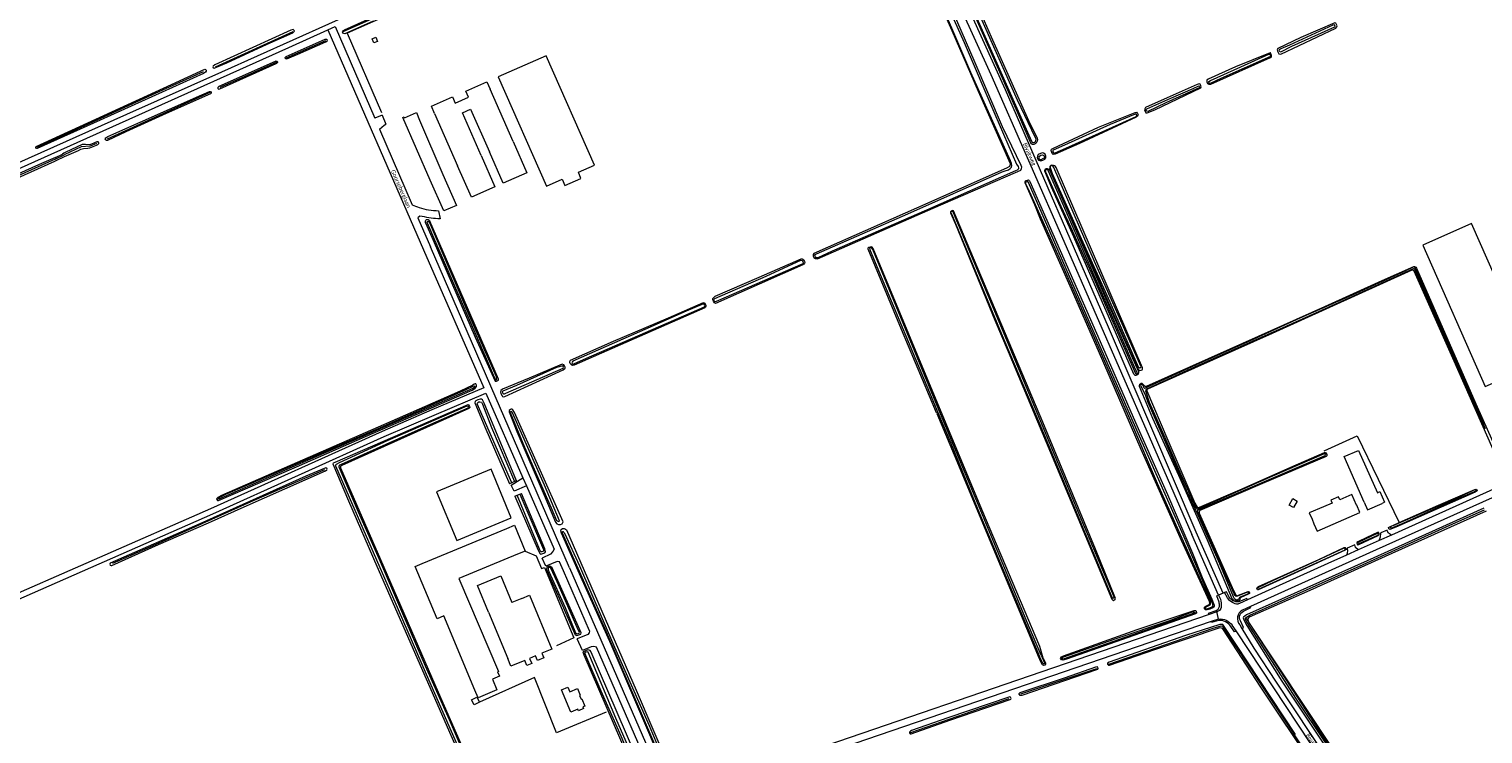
# Model space of a CAD drawing. Extents: x 177628 to 188968, y 384226 to 390673.
# Tile 317 of 393: x 184380 to 185276, y 388769 to 389203. Entities that reach past the tile are written whole.
import ezdxf

# ---------------------------------------------------------------- set-up
doc = ezdxf.new("R2010")
doc.units = 0
for name, color, linetype, lineweight in [('B01_F', 14, 'Continuous', 9), ('B01_T', 14, 'Continuous', 9), ('B02_T', 14, 'Continuous', 9), ('B04_F', 14, 'Continuous', 9), ('B11_F', 14, 'Continuous', 9), ('B11_S', 14, 'Continuous', 9), ('B14_F', 14, 'Continuous', 9), ('T02_F', 253, 'RASTER', 9), ('T03_F', 253, 'Continuous', 9), ('T03_T', 253, 'Continuous', 9), ('T07_F', 253, 'Continuous', 9), ('T09_F', 253, 'Continuous', 9), ('T22_F', 253, 'Continuous', 9), ('V00_F', 8, 'Continuous', 9), ('V00_T', 8, 'Continuous', 9), ('V06_F', 8, 'Continuous', 9), ('V06_T', 8, 'Continuous', 9), ('W01_F', 253, 'Continuous', 9), ('Z06', 7, 'Continuous', 9)]:
    doc.layers.add(name, color=color, linetype=linetype, lineweight=lineweight)
doc.styles.add('Legend', font='calibri.ttf')
doc.linetypes.add('RASTER', pattern='A,4,-1,[4,TOPOCAD.SHX,S=0.5,R=0,X=-0.5,Y=0],-1', length=6)

msp = doc.modelspace()

# ---------------------------------------------------------------- linework, layer by layer
at = {"layer": 'B01_F', "linetype": 'Continuous'}
msp.add_lwpolyline([(185212.135, 388918.6), (185214.961, 388912.07), (185213.433, 388911.409)], dxfattribs=at)
at = {"layer": 'B01_T', "linetype": 'Continuous'}
for points in [[(185202.422, 388912.091), (185190.096, 388940.209), (185198.827, 388944.004), (185210.522, 388917.902)], [(185171.443, 388898.877), (185173.438, 388894.275), (185199.775, 388905.691), (185197.8, 388910.252)], [(185182.597, 388911.548), (185177.313, 388909.266)], [(185197.8, 388910.252), (185197.736, 388910.224), (185194.769, 388916.805), (185187.335, 388913.594)], [(185202.422, 388912.091), (185204.409, 388907.502), (185213.433, 388911.409)], [(185170.289, 388901.575), (185171.443, 388898.877)], [(184683.84, 388852.881), (184677.704, 388850.339)], [(184683.84, 388852.881), (184688.447, 388854.805), (184702.297, 388821.622), (184696.194, 388819.095)], [(184663.265, 388844.358), (184675.156, 388815.785)], [(184692.312, 388817.488), (184688.617, 388815.958), (184689.949, 388812.812), (184686.939, 388811.593), (184685.614, 388814.715), (184677.074, 388811.168), (184675.156, 388815.785)], [(184708.166, 388796.594), (184712.119, 388798.239), (184713.315, 388795.415), (184718.067, 388797.394), (184719.819, 388793.239), (184719.298, 388793.019), (184720.239, 388790.788), (184720.759, 388791.007), (184722.644, 388786.536), (184721.381, 388786.004), (184721.809, 388784.99), (184718.659, 388783.663), (184718.236, 388784.678), (184713.887, 388782.845), (184708.166, 388796.594)]]:
    msp.add_lwpolyline(points, dxfattribs=at)
at = {"layer": 'B02_T', "linetype": 'Continuous'}
for points in [[(184650.932, 389161.532), (184649.276, 389165.305), (184662.229, 389170.988), (184664.238, 389166.41)], [(184630.121, 389151.417), (184628.106, 389155.993), (184641.029, 389161.683), (184642.689, 389157.912)], [(184642.689, 389157.912), (184650.932, 389161.532)], [(184678.383, 389134.177), (184664.238, 389166.41)], [(184627.344, 389110.505), (184610.496, 389148.919), (184611.392, 389149.312), (184611.571, 389148.886), (184618.923, 389152.039), (184620.894, 389147.443)], [(184630.121, 389151.417), (184644.297, 389119.222)], [(184658.767, 389125.576), (184647.213, 389151.892), (184652.276, 389154.115), (184663.832, 389127.79)], [(184620.894, 389147.443), (184635.249, 389113.969)], [(185238.477, 389070.471), (185276.882, 388983.325), (185306.972, 388996.586), (185268.567, 389083.731), (185238.477, 389070.471)], [(184631.273, 388918.48), (184643.718, 388888.511), (184677.335, 388902.471), (184664.89, 388932.44), (184631.273, 388918.48)], [(184622.442, 388874.272), (184674.605, 388895.953)], [(184674.605, 388895.953), (184679.222, 388897.872), (184685.814, 388882.013)], [(184681.196, 388880.094), (184644.944, 388865.03), (184669.387, 388807.922), (184668.825, 388807.705)], [(184685.814, 388882.013), (184681.196, 388880.094)], [(184654.95, 388796.333), (184635.855, 388842.114)], [(184668.825, 388807.705), (184669.967, 388804.967), (184665.681, 388803.236), (184668.463, 388796.509), (184656.86, 388791.712), (184654.95, 388796.333)]]:
    msp.add_lwpolyline(points, dxfattribs=at)
at = {"layer": 'B04_F', "linetype": 'Continuous'}
for points in [[(184677.567, 388924.078), (184676.137, 388923.491)], [(184679.257, 388924.771), (184677.567, 388924.078)], [(184680.481, 388925.273), (184679.257, 388924.771)], [(184679.484, 388915.747), (184680.879, 388916.343)], [(184680.879, 388916.343), (184682.54, 388917.052)], [(184682.54, 388917.052), (184683.691, 388917.543)]]:
    msp.add_lwpolyline(points, dxfattribs=at)
at = {"layer": 'B11_F', "linetype": 'Continuous'}
msp.add_lwpolyline([(184696.194, 388819.095), (184697.283, 388816.265), (184693.515, 388814.663), (184692.312, 388817.488)], dxfattribs=at)
at = {"layer": 'B11_S', "linetype": 'Continuous'}
for points in [[(185210.522, 388917.902), (185212.135, 388918.6)], [(185177.313, 388909.266), (185168.608, 388905.507), (185170.289, 388901.575)], [(185187.335, 388913.594), (185186.526, 388915.467), (185181.788, 388913.421), (185182.597, 388911.548)], [(184663.265, 388844.358), (184656.472, 388860.757), (184670.91, 388866.738), (184677.704, 388850.339)]]:
    msp.add_lwpolyline(points, dxfattribs=at)
at = {"layer": 'B14_F', "linetype": 'Continuous'}
for points in [[(184592.771, 389194.899), (184591.723, 389197.489), (184593.895, 389198.368), (184594.943, 389195.778), (184592.771, 389194.899)], [(184718.704, 389115.392), (184728.472, 389119.71), (184698.731, 389187.004), (184669.315, 389174.002), (184699.056, 389106.708), (184708.692, 389110.967), (184710.359, 389107.194), (184720.176, 389111.411), (184718.704, 389115.392)], [(184678.383, 389134.177), (184686.831, 389114.926), (184672.282, 389108.542), (184663.832, 389127.79)], [(184658.767, 389125.576), (184667.238, 389106.398), (184652.797, 389099.918), (184644.297, 389119.222)], [(184635.249, 389113.969), (184643.483, 389094.769), (184635.709, 389091.435), (184627.344, 389110.505)], [(185158.447, 388914.348), (185161.106, 388912.804), (185158.788, 388908.811), (185156.129, 388910.355), (185158.447, 388914.348)], [(184635.855, 388842.114), (184631.629, 388840.351), (184618.216, 388872.509), (184622.442, 388874.272)], [(184657.7, 388788.898), (184654.363, 388787.236), (184652.744, 388790.487), (184656.081, 388792.149)], [(184656.081, 388792.149), (184657.7, 388788.898)]]:
    msp.add_lwpolyline(points, dxfattribs=at)
at = {"layer": 'T02_F', "linetype": 'RASTER'}
for points in [[(185177.785, 388943.73), (185198.153, 388952.961), (185223.937, 388899.557)], [(184735.776, 388782.893), (184705.207, 388770.147), (184691.524, 388804.243), (184657.7, 388788.898)]]:
    msp.add_lwpolyline(points, dxfattribs=at)
at = {"layer": 'T03_F', "linetype": 'Continuous'}
msp.add_lwpolyline([(184685.814, 388882.013), (184692.573, 388879.156), (184695.904, 388871.214), (184697.676, 388871.899), (184715.919, 388828.663), (184705.119, 388823.737)], dxfattribs=at)
at = {"layer": 'T03_T', "linetype": 'Continuous'}
msp.add_lwpolyline([(184628.868, 389224.352), (184576.287, 389200.865), (184597.453, 389152.04)], dxfattribs=at)
at = {"layer": 'T07_F', "linetype": 'Continuous'}
for points in [[(184573.813, 389201.891), (184591.517, 389209.671)], [(184495.127, 389180.261), (184542.973, 389202.032)], [(184562.834, 389196.112), (184538.627, 389185.478)], [(184532.997, 389183.004), (184512.772, 389174.119), (184497.884, 389167.421)], [(184385.638, 389130.665), (184456.389, 389163.13), (184487.802, 389177.36)], [(184491.759, 389164.299), (184467.288, 389153.293), (184428.531, 389135.731)], [(184422.022, 389133.056), (184417.986, 389131.292), (184412.529, 389130.878), (184402.133, 389126.018)], [(184396.508, 389123.259), (184402.133, 389126.018)], [(184396.508, 389123.259), (184373.71, 389113.065), (184361.854, 389107.643)], [(184939.906, 388967.297), (184939.121, 388966.953)], [(184562.225, 388932.116), (184518.735, 388913.162), (184456.635, 388885.228), (184431.832, 388874.363)], [(185129.61, 388840.749), (185129.861, 388841.294), (185132.087, 388842.528), (185201.764, 388873.811), (185255.127, 388897.905), (185276.495, 388907.338)], [(185045.201, 388812.462), (185109.483, 388834.57), (185114.355, 388835.963), (185115.094, 388835.724), (185115.871, 388834.716), (185178.138, 388740.398), (185178.75, 388738.947), (185178.156, 388738.413), (185177.265, 388737.952), (185154.172, 388727.423)], [(184991.015, 388794.088), (185037.786, 388809.747)], [(184923.219, 388770.37), (184965.733, 388785.128), (184983.743, 388791.176)]]:
    msp.add_lwpolyline(points, dxfattribs=at)
at = {"layer": 'T09_F', "linetype": 'Continuous'}
for points in [[(184925.107, 389255.462), (184948.477, 389202.588), (184964.72, 389165.296), (184984.456, 389120.69), (184984.529, 389120.004), (184984.081, 389118.85), (184982.552, 389117.964), (184935.668, 389097.117), (184863.571, 389065.239), (184863.166, 389064.692), (184863.244, 389063.587), (184863.653, 389062.703), (184864.585, 389062.078), (184865.821, 389062.043), (184937.009, 389093.165), (184987.695, 389115.208), (184990.952, 389116.598), (184991.505, 389117.501), (184991.624, 389118.435), (184991.177, 389119.514), (184979.781, 389143.269), (184962.345, 389184.153), (184942.147, 389230.589)], [(184996.631, 389145.282), (185000.891, 389136.915), (185001.201, 389135.399), (185000.976, 389134.404), (185000.435, 389133.278), (184999.778, 389132.688), (184999.117, 389132.361), (184998.262, 389132.378), (184997.41, 389132.768), (184990.351, 389149.046), (184956.662, 389225.533), (184955.927, 389227.563), (184956.4, 389228.342), (184957.201, 389229.098), (184958.152, 389229.492), (184959.293, 389229.169), (184959.793, 389228.474), (184972.659, 389198.688), (184996.631, 389145.282)], [(184592.234, 389208.291), (184574.875, 389200.443), (184573.934, 389200.723), (184573.475, 389201.833), (184573.722, 389202.404), (184573.935, 389202.603), (184574.633, 389203.076), (184591.138, 389210.401)], [(185163.438, 389198.339), (185149.177, 389191.531), (185148.821, 389190.853), (185149.165, 389189.511), (185149.901, 389188.118), (185151.141, 389187.942), (185184.892, 389204.041), (185185.611, 389204.868), (185185.823, 389205.381), (185184.873, 389207.162), (185184.315, 389207.356), (185163.438, 389198.339)], [(184526.969, 389194.228), (184542.717, 389201.208), (184543.127, 389201.495), (184543.75, 389202.174), (184543.623, 389202.559), (184542.947, 389203.282), (184541.586, 389202.707), (184494.77, 389181.372), (184493.806, 389180.684), (184493.526, 389180.113), (184493.75, 389179.625), (184494.34, 389179.305), (184502.119, 389182.628), (184526.969, 389194.228)], [(184539.092, 389185.03), (184545.975, 389188.005), (184563.19, 389195.638), (184563.857, 389196.122), (184564.127, 389196.601), (184563.546, 389197.09), (184562.443, 389197.073), (184538.557, 389186.429)], [(185123.096, 389180.095), (185106.341, 389172.52), (185105.537, 389172.028), (185105.55, 389170.972), (185106.027, 389169.95), (185106.787, 389169.522), (185108.024, 389169.61), (185144.785, 389186), (185145.29, 389186.315), (185145.371, 389187.144), (185144.76, 389188.748), (185144.531, 389188.918), (185123.096, 389180.095)], [(184424.291, 389147.457), (184385.425, 389129.82), (184384.969, 389129.955), (184384.668, 389130.506), (184384.866, 389131.04), (184468.14, 389169.251), (184488.614, 389178.696), (184489.133, 389178.638), (184489.379, 389178.21), (184489.515, 389177.485), (184488.976, 389176.942), (184487.828, 389176.12), (184424.291, 389147.457)], [(184532.452, 389183.709), (184498.733, 389168.684), (184497.321, 389168.08), (184496.631, 389167.452), (184496.703, 389166.907), (184497.105, 389166.514), (184497.904, 389166.614), (184532.618, 389182.232)], [(184532.618, 389182.232), (184533.105, 389182.443)], [(184538.531, 389186.418), (184538.511, 389186.408)], [(184538.557, 389186.429), (184538.531, 389186.418)], [(185081.052, 389161.093), (185067.863, 389155.154), (185067.319, 389154.292), (185067.099, 389153.67), (185067.511, 389152.674), (185067.966, 389151.961), (185068.704, 389151.842), (185073.523, 389153.784), (185101.773, 389167.287), (185102.102, 389167.9), (185101.678, 389169.051), (185101.446, 389169.485), (185100.896, 389169.788), (185099.572, 389169.399), (185081.052, 389161.093)], [(184462.537, 389150.385), (184440.103, 389140.269), (184428.692, 389134.81), (184428.007, 389134.851), (184427.607, 389135.335), (184427.374, 389135.939), (184427.703, 389136.579), (184428.971, 389137.206), (184486.828, 389163.043), (184491.489, 389165.093), (184492.138, 389165.035), (184492.549, 389164.334), (184492.517, 389163.919), (184492.036, 389163.61), (184462.537, 389150.385)], [(185038.859, 389143.09), (185061.494, 389152.092), (185062.184, 389152.219), (185062.838, 389151.535), (185063.176, 389150.72), (185062.831, 389149.887), (185062.121, 389149.169), (185027.222, 389133.02), (185012.159, 389126.358), (185010.986, 389126.243), (185010.287, 389126.908), (185009.619, 389128.648), (185009.938, 389129.416), (185011.131, 389130.122), (185038.859, 389143.09)], [(184410.769, 389128.72), (184412.275, 389129.411), (184413.952, 389129.825), (184416.51, 389130.065), (184417.8, 389130.257), (184421.887, 389131.91), (184422.842, 389132.348), (184423.335, 389133.019), (184423.313, 389133.454), (184422.877, 389133.92), (184422.05, 389134.074), (184418.855, 389132.608), (184417.576, 389132.199), (184415.194, 389132.351), (184413.04, 389132.297), (184402.977, 389127.679), (184401.819, 389127.103), (184401.002, 389126.461)], [(184396.723, 389124.452), (184388.101, 389120.763), (184361.793, 389108.894)], [(184396.723, 389124.452), (184401.002, 389126.461)], [(184397.091, 389122.487), (184402.342, 389124.898)], [(184402.342, 389124.898), (184410.769, 389128.72)], [(185001.686, 389126.158), (185001.251, 389125.288), (185001.045, 389124.248), (185001.863, 389122.784), (185003.242, 389122.4), (185004.612, 389122.808), (185005.744, 389123.277), (185006.48, 389124.059), (185006.411, 389125.251), (185005.924, 389126.428), (185005.005, 389127.108), (185004.222, 389127.208), (185001.686, 389126.158)], [(184362.683, 389106.876), (184367.092, 389108.899), (184396.353, 389122.06), (184397.091, 389122.487)], [(185039.342, 389039.749), (185023.621, 389075.591), (185009.847, 389106.014), (185005.699, 389115.868), (185005.765, 389116.6), (185006.157, 389117.347), (185006.737, 389117.613), (185007.169, 389117.544), (185007.735, 389117.402), (185008.122, 389117.212), (185008.581, 389116.721), (185044.617, 389034.652), (185056.16, 389008.951), (185063.385, 388992.526), (185063.425, 388991.71), (185063.309, 388991.089), (185062.979, 388990.57), (185062.317, 388990.266), (185061.795, 388990.094), (185061.377, 388990.203), (185060.669, 388990.947), (185039.342, 389039.749)], [(185044.83, 389035.351), (185062.609, 388994.875), (185063.517, 388993.621), (185064.224, 388993.244), (185065.043, 388993.352), (185065.625, 388993.686), (185065.963, 388994.041), (185065.993, 388994.923), (185045.399, 389042.491), (185012.682, 389118.266), (185012.306, 389118.795), (185011.656, 389119.265), (185011.107, 389119.515), (185010.092, 389119.617), (185009.432, 389119.382), (185008.911, 389118.842), (185008.86, 389118.151), (185008.714, 389117.45), (185026.215, 389077.581), (185044.83, 389035.351)], [(184999.595, 389095.159), (184993.731, 389108.729)], [(184994.357, 389110.131), (184995.156, 389110.498), (184995.757, 389110.518), (184996.341, 389110.023), (184996.637, 389109.598), (185039.924, 389011.019), (185061.707, 388961.259), (185081.292, 388916.853), (185096.705, 388880.661), (185102.742, 388865.821), (185108.621, 388852.434), (185110.133, 388848.802), (185110.07, 388848.162), (185109.651, 388847.41), (185109.185, 388847.095), (185107.334, 388846.247), (185105.704, 388845.806), (185104.755, 388845.879), (185104.175, 388846.479), (185104.042, 388847.435), (185104.848, 388848.008), (185106.595, 388848.86), (185107.171, 388849.378), (185107.399, 388849.992), (185107.228, 388851.033), (185089.977, 388888.57), (185065.093, 388944.542), (185038.816, 389005.219), (185021.294, 389045.126), (185003.219, 389086.459), (184999.595, 389095.159)], [(184974.946, 389024.299), (184983.229, 389004.89), (185015.583, 388927.507), (185047.079, 388852.328), (185047.56, 388851.835), (185048.027, 388851.592), (185049.047, 388852.364), (185049.333, 388852.852), (185036.932, 388883.248), (185004.461, 388961.442), (184949.657, 389091.484), (184949.289, 389091.621), (184948.875, 389091.635), (184948.18, 389091.265), (184947.817, 389090.946), (184947.712, 389090.288), (184950.849, 389083.329), (184974.946, 389024.299)], [(184624.56, 389084.088), (184624.499, 389084.797), (184624.491, 389085.305), (184624.711, 389085.866), (184625.012, 389086.099), (184625.618, 389086.26), (184626.152, 389086.192), (184626.897, 389085.544), (184627.223, 389085.088)], [(184624.56, 389084.088), (184629.139, 389073.459), (184655.099, 389013.807), (184667.467, 388986.703), (184668.191, 388986.678), (184669.029, 388986.96), (184669.533, 388987.191), (184669.539, 388987.957), (184627.223, 389085.089)], [(184829.888, 389050.694), (184855.713, 389061.967), (184856.337, 389062.05), (184857.349, 389061.394), (184857.861, 389060.611), (184858.04, 389059.777), (184857.834, 389059.225), (184857.465, 389058.699), (184856.85, 389058.265), (184803.049, 389034.528), (184802.358, 389034.924), (184801.854, 389035.914), (184801.452, 389036.901), (184801.412, 389037.544), (184802.928, 389038.9), (184829.888, 389050.694)], [(185004.755, 388816.009), (185002.638, 388823.254), (184966.992, 388907.605), (184900.158, 389068.332), (184899.409, 389069.091), (184898.926, 389069.27), (184898.271, 389069.17), (184897.405, 389068.874), (184896.901, 389068.443), (184896.887, 389068.036), (184917.381, 389018.718), (184938.988, 388967.271)], [(185101.283, 388906.97), (185100.93, 388906.575), (185100.863, 388906.21), (185100.833, 388905.328), (185121.052, 388859.525), (185123.271, 388855.266), (185123.582, 388854.807), (185124.115, 388854.517), (185124.981, 388854.814), (185130.944, 388857.179), (185131.535, 388856.982), (185131.788, 388856.43), (185131.704, 388855.957), (185130.941, 388855.508), (185126.377, 388853.516), (185125.93, 388852.744), (185125.851, 388852.04), (185125.328, 388851.433), (185124.08, 388851.095), (185122.633, 388851.266), (185121.199, 388852.646), (185106.029, 388888.741), (185088.388, 388928.479), (185072.206, 388963.575), (185064.154, 388983.262), (185064.016, 388984), (185064.285, 388984.725), (185064.804, 388985.196), (185065.163, 388985.361), (185065.555, 388985.306), (185067.342, 388983.52), (185068.417, 388983.579), (185119.84, 389006.474), (185178.263, 389032.676), (185213.503, 389048.69), (185232.922, 389057.254), (185233.449, 389057.195), (185234.197, 389056.803), (185234.52, 389056.317), (185271.907, 388970.86), (185290.352, 388929.587)], [(185288.708, 388928.801), (185256.922, 389000.794), (185233.109, 389054.368), (185232.914, 389054.646), (185232.557, 389054.916), (185231.783, 389054.929), (185145.705, 389016.055), (185074.884, 388984.405), (185068.963, 388981.659), (185068.637, 388981.276), (185068.606, 388980.76), (185081.44, 388950.274), (185098.191, 388911.531), (185099.573, 388909.025), (185099.812, 388908.868), (185100.194, 388908.909), (185100.934, 388909.115), (185125.819, 388919.816), (185157.154, 388933.64), (185178.031, 388942.738), (185178.488, 388942.614), (185179.017, 388942.189), (185179.333, 388941.499), (185179.456, 388940.72), (185178.968, 388940.329), (185138.452, 388923), (185101.283, 388906.97)], [(184774.161, 389025.719), (184795.741, 389035.149), (184796.432, 389034.753), (184797.164, 389033.155), (184797.124, 389032.577), (184796.819, 389032.132), (184796.475, 389031.771), (184716.016, 388996.582), (184715.097, 388996.365), (184714.545, 388996.57), (184713.563, 388997.494), (184713.335, 388998.102), (184713.417, 388998.699), (184713.817, 388999.493), (184740.321, 389011.282), (184774.161, 389025.719)], [(184688.416, 388988.516), (184671.958, 388981.789), (184670.977, 388980.932), (184670.616, 388980.054), (184670.956, 388979.09), (184671.669, 388977.534), (184671.991, 388977.275), (184672.688, 388977.086), (184673.293, 388977.21), (184709.29, 388993.603), (184710.508, 388994.72), (184710.461, 388995.157), (184710.037, 388996.082), (184709.686, 388996.736), (184708.709, 388997.204), (184688.416, 388988.516)], [(184522.654, 388924.268), (184545.053, 388933.879), (184587.575, 388952.635), (184653.13, 388981.071), (184654.162, 388981.633), (184655.146, 388982.396), (184655.868, 388983.438), (184655.895, 388984.251), (184655.538, 388984.932), (184655.016, 388985.004), (184654.358, 388984.791), (184653.558, 388984.112), (184645.769, 388980.449), (184595.447, 388958.248), (184498.989, 388916.254), (184496.666, 388914.921), (184495.883, 388914.206), (184495.992, 388913.678), (184496.392, 388913.195), (184497.08, 388913.244), (184522.654, 388924.268)], [(184577.304, 388912.804), (184567.705, 388935.564), (184567.95, 388936.387), (184568.905, 388936.826), (184650.769, 388972.256), (184651.05, 388972.03), (184651.488, 388971.075), (184651.865, 388970.447), (184651.158, 388969.856), (184572.922, 388934.757), (184572.221, 388934.346), (184572.151, 388933.336), (184596.693, 388876.752), (184632.366, 388795.133), (184673.027, 388702.574)], [(184680.481, 388925.273), (184660.607, 388973.129), (184659.658, 388975.14), (184658.97, 388975.535), (184658.157, 388975.619), (184656.74, 388975.098), (184655.573, 388974.597), (184655.115, 388974.055), (184654.969, 388973.388), (184660.963, 388958.603), (184676.137, 388923.491)], [(184697.512, 388916.418), (184704.45, 388899.878), (184705.395, 388898.783), (184706.364, 388898.389), (184707.607, 388898.367), (184708.607, 388898.874), (184709.271, 388900.115), (184679.228, 388967.294), (184678.221, 388968.953), (184677.838, 388969.467), (184677.337, 388969.484), (184676.889, 388969.279), (184676.06, 388968.505), (184676.018, 388967.845), (184680.814, 388955.549), (184697.512, 388916.418)], [(184939.23, 388966.693), (184952.595, 388934.871)], [(184490.938, 388899.493), (184512.945, 388909.28), (184562.902, 388931.403), (184563.81, 388932.042), (184563.895, 388932.437), (184563.806, 388933.019), (184563.09, 388933.223), (184550.808, 388928.21), (184485.546, 388898.842), (184430.326, 388874.526), (184430.235, 388873.95), (184430.451, 388873.382), (184430.893, 388873.096), (184431.472, 388873.095), (184460.146, 388885.986), (184490.938, 388899.493)], [(184952.595, 388934.871), (184965.374, 388904.359), (185002.261, 388815.768), (185002.806, 388815.016)], [(185271.453, 388920.089), (185271.666, 388919.757), (185271.919, 388919.205), (185271.554, 388918.837), (185270.831, 388918.373), (185221.922, 388896.697), (185218.289, 388895.299), (185217.569, 388895.704), (185217.431, 388896.442), (185218.072, 388896.936), (185219.949, 388897.796), (185223.937, 388899.557)], [(185223.937, 388899.557), (185248.057, 388910.208), (185270.585, 388919.93), (185271.453, 388920.089)], [(184670.577, 388699.062), (184594.682, 388872.589), (184577.304, 388912.804)], [(184679.484, 388915.747), (184693.798, 388882.626)], [(184693.798, 388882.626), (184695.017, 388880.386), (184695.57, 388880.104), (184698.039, 388880.99), (184698.393, 388881.574), (184697.893, 388883.345), (184683.691, 388917.543)], [(185275.992, 388908.366), (185204.299, 388876.016), (185129.982, 388842.678), (185128.853, 388842.018), (185128.139, 388841.547), (185127.914, 388840.944), (185128.338, 388839.707), (185130.082, 388836.212), (185151.766, 388801.853), (185217.157, 388703.652)], [(185298.686, 388700.793), (185240.453, 388675.613), (185239.689, 388675.406), (185239.049, 388675.398), (185219.991, 388704.808), (185183.239, 388760.028), (185131.46, 388838.203), (185130.923, 388839.531), (185130.889, 388840.231), (185131.349, 388840.943), (185131.892, 388841.478), (185169.131, 388857.969), (185219.715, 388880.79), (185277.682, 388906.707)], [(184738.746, 388824.493), (184720.149, 388866.155), (184708.191, 388893.113), (184707.819, 388894.57), (184707.965, 388895.327), (184708.865, 388895.838), (184709.87, 388895.904), (184710.679, 388895.535), (184711.226, 388895.096), (184754.272, 388796.311), (184775.23, 388746.807), (184774.758, 388745.901), (184774.351, 388745.714), (184773.768, 388745.694), (184773.252, 388745.852), (184772.702, 388746.191), (184772.278, 388746.687), (184771.589, 388747.653), (184738.746, 388824.493)], [(185203.962, 388890.27), (185198.538, 388887.751), (185197.949, 388887.214), (185197.908, 388886.794), (185198.131, 388886.162), (185198.461, 388885.879), (185199.089, 388885.966), (185211.099, 388891.603), (185211.477, 388891.943), (185211.692, 388892.276), (185211.55, 388892.878), (185211.31, 388893.403), (185210.962, 388893.578), (185203.962, 388890.27)], [(185174.477, 388876.927), (185190.061, 388884.168), (185190.701, 388884.227), (185191.192, 388883.885), (185191.382, 388883.471), (185191.311, 388882.97), (185191.003, 388882.695), (185190.656, 388882.503), (185157.112, 388867.233), (185137.226, 388858.088), (185136.781, 388858.184), (185136.508, 388858.56), (185136.258, 388859.18), (185136.42, 388859.555), (185137.267, 388860.11), (185174.477, 388876.927)], [(184709.486, 388847.044), (184716.647, 388830.342), (184717.657, 388829.998), (184718.96, 388830.384), (184720.054, 388830.853), (184720.241, 388831.624), (184702.396, 388871.634), (184701, 388872.676), (184699.989, 388872.415), (184699.249, 388871.926), (184698.979, 388870.946), (184699.177, 388870.081), (184709.486, 388847.044)], [(185062.658, 388833.725), (185097.74, 388845.493), (185098.675, 388845.42), (185099.124, 388844.223), (185099.269, 388843.688), (185098.606, 388843.385), (185019.078, 388815.359), (185016.781, 388814.908), (185016.049, 388814.973), (185015.511, 388815.929), (185016.156, 388816.926), (185017.316, 388817.457), (185062.658, 388833.725)], [(185160.153, 388768.989), (185115.722, 388836.219), (185115.321, 388836.738), (185113.633, 388836.884), (185092.439, 388830.038), (185045.472, 388813.599), (185044.375, 388813.043), (185044.373, 388812.339), (185044.732, 388811.909), (185045.079, 388811.743), (185045.652, 388811.79), (185073.602, 388821.353), (185113.806, 388834.854), (185114.42, 388834.812), (185114.876, 388834.642), (185115.211, 388834.147), (185138.56, 388798.294), (185170.746, 388749.999)], [(184753.821, 388744.691), (184722.102, 388817.866), (184721.643, 388819.741), (184721.81, 388820.158), (184724.581, 388821.346), (184725.519, 388820.971), (184726.238, 388819.898), (184758.242, 388745.66)], [(185017.823, 388803.968), (185037.857, 388810.985), (185038.277, 388810.421), (185038.475, 388809.755), (185038.192, 388809.192), (185037.7, 388808.967), (184991.589, 388793.137), (184990.6, 388793.171), (184990.008, 388793.873), (184990.048, 388794.377), (184990.591, 388794.843), (184991.237, 388795.085), (185017.823, 388803.968)], [(185004.286, 388811.987), (185002.806, 388815.016)], [(185004.755, 388816.009), (185006.28, 388813.124)], [(184946.098, 388779.308), (184923.738, 388771.529), (184922.998, 388771.085), (184922.51, 388770.546), (184922.555, 388769.99), (184922.903, 388769.572), (184923.587, 388769.57), (184947.204, 388777.926), (184984.354, 388790.645), (184984.831, 388790.864), (184985.079, 388791.24), (184984.661, 388792.15), (184984.258, 388792.228), (184946.098, 388779.308)]]:
    msp.add_lwpolyline(points, dxfattribs=at)
at = {"layer": 'T09_F', "linetype": 'Continuous', "extrusion": (0, 0, -1)}
for centre, radius, start, end in [((-184532.72, 389183.046), 0.715, 67.960524, 237.470309), ((-184538.838, 389185.735), 0.749, 250.19611, 64.080828), ((-184994.674, 389109.149), 1.032, 335.989387, 72.132613), ((-185005.135, 388812.814), 1.186, 164.861518, 315.753986)]:
    msp.add_arc(centre, radius, start, end, dxfattribs=at)
at = {"layer": 'T22_F', "linetype": 'Continuous'}
for points in [[(184597.826, 389150.334), (184600.147, 389144.858)], [(184679.041, 388918.817), (184677.147, 388922.499)], [(185216.497, 388894.923), (185212.563, 388893.152)], [(185196.56, 388885.929), (185191.897, 388883.82)], [(184698.525, 388872.712), (184696.389, 388877.634)], [(184721.064, 388820.774), (184717.952, 388827.945)]]:
    msp.add_lwpolyline(points, dxfattribs=at)
at = {"layer": 'V00_F', "linetype": 'Continuous'}
for points in [[(184677.147, 388922.499), (184684.447, 388927.145)], [(184686.614, 388922.173), (184679.041, 388918.817)], [(185211.601, 388888.49), (185212.395, 388890.829), (185212.727, 388892.737), (185212.563, 388893.152)], [(185219.151, 388891.887), (185217.406, 388893.062), (185216.65, 388894.472), (185216.497, 388894.923)], [(185191.512, 388879.413), (185192.185, 388880.818), (185192.238, 388882.379), (185191.897, 388883.82)], [(185198.784, 388882.702), (185197.095, 388884.232), (185196.56, 388885.929)], [(185115.557, 388856.133), (185112.758, 388854.949)], [(185116.451, 388856.511), (185115.557, 388856.133)], [(185119.301, 388853.629), (185117.669, 388856.982), (185116.451, 388856.511)], [(185118.252, 388853.239), (185116.451, 388856.511)], [(185113.029, 388850.653), (185111.661, 388854.465), (185112.758, 388854.949)], [(185112.758, 388854.949), (185113.916, 388852.319)], [(185130.641, 388852.018), (185130.237, 388852.826), (185125.141, 388850.768)], [(185128.97, 388845.407), (185132.587, 388847.166), (185132.319, 388847.799)], [(185106.888, 388843.02), (185106.614, 388843.762), (185111.198, 388845.364)], [(185112.635, 388839.211), (185108.502, 388837.946), (185108.252, 388838.62)], [(185113.241, 388845.414), (185111.634, 388844.646)], [(185127.121, 388834.394), (185128.187, 388834.975), (185126.167, 388838.982)], [(185123.491, 388832.866), (185122.494, 388832.317), (185120.396, 388835.474)]]:
    msp.add_lwpolyline(points, dxfattribs=at)
for centre, radius, start, end in [((185110.01, 388848.434), 3.292, 291.156304, 349.053001), ((185102.828, 388848.459), 10.434, 356.428252, 12.138034), ((185113.762, 388833.219), 6.097, 57.165043, 100.65288), ((185113.526, 388830.867), 8.272, 33.84671, 64.645154)]:
    msp.add_arc(centre, radius, start, end, dxfattribs=at)
at = {"layer": 'V00_F', "linetype": 'Continuous', "extrusion": (0, 0, -1)}
for centre, radius, start, end in [((-185111.223, 388847.798), 3.124, 176.939979, 229.749637), ((-185100.004, 388848.76), 14.361, 165.650502, 183.17331), ((-185125.144, 388857.488), 8.097, 298.539697, 328.347168), ((-185124.61, 388857.029), 6.304, 298.169815, 327.367174), ((-185125.29, 388856.682), 7.476, 274.965306, 302.475404), ((-185124.416, 388856.251), 5.531, 262.469541, 300.200589), ((-185113.769, 388831.158), 9.051, 83.24588, 145.249399), ((-185130.121, 388841.081), 4.477, 332.037885, 75.101992)]:
    msp.add_arc(centre, radius, start, end, dxfattribs=at)
at = {"layer": 'V00_T', "linetype": 'Continuous'}
for points in [[(184053.18, 388974.683), (184130.53, 389009.939), (184212.464, 389047.564), (184312.852, 389093.343), (184372.373, 389120.383), (184440.542, 389151.133), (184499.202, 389177.163), (184608.881, 389226.549)], [(184564.43, 389202.966), (184568.825, 389204.953)], [(183964.766, 388930.906), (184215.769, 389045.249), (184373.992, 389117.473), (184441.992, 389148.062), (184540.383, 389192.092), (184564.43, 389202.966)], [(185667.83, 389088.42), (185653.478, 389082.166), (185535.442, 389029.095), (185354.399, 388947.554), (185209.841, 388882.686), (185132.319, 388847.799)], [(185382.618, 388965.418), (185352.679, 388951.969), (185219.151, 388891.887)], [(185219.151, 388891.887), (185211.601, 388888.49)], [(185198.784, 388882.702), (185191.512, 388879.413)], [(185211.601, 388888.49), (185198.784, 388882.702)], [(185191.512, 388879.413), (185180.117, 388874.26), (185130.641, 388852.018)], [(185130.641, 388852.018), (185125.574, 388849.74)], [(185132.319, 388847.799), (185127.542, 388845.649)], [(185106.888, 388843.02), (184775.104, 388729.327)], [(185108.252, 388838.62), (184888.865, 388763.439), (184777.015, 388725.077)], [(185111.634, 388844.646), (185106.888, 388843.02)], [(185112.705, 388840.146), (185108.252, 388838.62)], [(185111.853, 388844.08), (185111.634, 388844.646)], [(185112.705, 388840.146), (185111.853, 388844.08)], [(185123.491, 388832.866), (185121.206, 388836.317)], [(185184.704, 388740.418), (185123.491, 388832.866)], [(185125.816, 388836.568), (185127.121, 388834.394)], [(185127.121, 388834.394), (185134.381, 388822.303), (185148.132, 388801.338), (185233.094, 388672.961)]]:
    msp.add_lwpolyline(points, dxfattribs=at)
at = {"layer": 'V00_T', "linetype": 'Continuous', "extrusion": (0, 0, -1)}
msp.add_arc((-185122.99, 388853.385), 4.468, 234.665306, 248.286391, dxfattribs=at)
at = {"layer": 'V00_T', "linetype": 'Continuous'}
msp.add_arc((185130.202, 388840.439), 5.85, 117.04659, 221.430046, dxfattribs=at)
at = {"layer": 'V06_F', "linetype": 'Continuous'}
for points in [[(185098.97, 388893.73), (185044.94, 389019.821), (184981.606, 389166.001), (184918.82, 389304.71)], [(184915.98, 389300), (184972.504, 389175.418), (185018.943, 389069.583), (185070.125, 388952.466), (185096.31, 388892.31)], [(184597.826, 389150.334), (184593.274, 389148.555)], [(184596.167, 389141.88), (184599.004, 389144.278), (184600.147, 389144.858)], [(184632.483, 389091.621), (184633.464, 389086.641)], [(184622.519, 389088.083), (184621.026, 389088.17), (184619.844, 389087.263)], [(184623.26, 389067.53), (184660.335, 388982.465), (184628.447, 388968.957), (184597.718, 388955.676), (184492.215, 388908.084), (184355.265, 388848.109), (184275.362, 388812.879), (184197.884, 388778.624), (184143.354, 388754.626), (184104.97, 388737.832), (184080.373, 388727.75)], [(184713.24, 388871.68), (184627.57, 389069.44)], [(184081.834, 388723.47), (184106.382, 388734.63), (184144.76, 388751.42), (184199.296, 388775.422), (184276.776, 388809.677), (184356.673, 388844.905), (184493.637, 388904.886), (184599.132, 388952.474), (184629.823, 388965.739), (184661.734, 388979.257), (184684.447, 388927.145)], [(184684.447, 388927.145), (184686.614, 388922.173)], [(184686.614, 388922.173), (184703.615, 388883.165), (184702.93, 388881.838), (184701.434, 388880.164), (184696.389, 388877.634)], [(184709.41, 388869.87), (184707.002, 388875.394), (184705.462, 388875.545), (184698.525, 388872.712)], [(184725.422, 388832.972), (184725.289, 388831.735), (184724.496, 388830.658), (184717.952, 388827.945)], [(184729.795, 388822.894), (184728.085, 388823.268), (184726.589, 388823.143), (184721.064, 388820.774)]]:
    msp.add_lwpolyline(points, dxfattribs=at)
for centre, radius, start, end in [((184627.12, 389115.247), 22.683, 241.715321, 253.146403), ((184633.182, 389134.111), 42.496, 252.698779, 269.057409)]:
    msp.add_arc(centre, radius, start, end, dxfattribs=at)
at = {"layer": 'V06_F', "linetype": 'Continuous', "extrusion": (0, 0, -1)}
msp.add_arc((-184633.708, 389130.749), 44.109, 270.31666, 284.694284, dxfattribs=at)
at = {"layer": 'V06_T', "linetype": 'Continuous'}
for points in [[(184568.825, 389204.953), (184593.274, 389148.555)], [(184564.43, 389202.966), (184623.26, 389067.53)], [(184596.167, 389141.88), (184616.372, 389095.272)], [(184619.844, 389087.263), (184627.57, 389069.44)], [(185112.758, 388854.949), (185096.31, 388892.31)], [(185115.557, 388856.133), (185098.97, 388893.73)], [(184725.422, 388832.972), (184709.41, 388869.87)], [(184713.24, 388871.68), (184775.104, 388729.327)], [(184771.008, 388727.924), (184729.795, 388822.894)]]:
    msp.add_lwpolyline(points, dxfattribs=at)
at = {"layer": 'W01_F', "linetype": 'Continuous'}
for points in [[(184947.836, 389213.548), (184956.066, 389195.24), (184974.984, 389151.004), (184988.367, 389120.253), (184989.294, 389118.739), (184989.551, 389117.997), (184989.489, 389117.423), (184988.831, 389116.601), (184987.801, 389116.074), (184933.042, 389091.95), (184874.767, 389066.67), (184865.959, 389062.623), (184865.068, 389062.604), (184864.505, 389063.119), (184864.1, 389064.099), (184864.402, 389064.574), (184865.159, 389065.037), (184921.445, 389089.694), (184979.423, 389115.45), (184981.401, 389116.22), (184983.492, 389116.836), (184984.544, 389117.671), (184985.28, 389118.425), (184985.524, 389119.524), (184985.193, 389120.685), (184984.607, 389122.34), (184960.308, 389176.678), (184935.954, 389233.439)], [(184988.84, 389159.943), (184999.812, 389136.77), (185000.182, 389135.876), (185000.073, 389134.716), (184999.591, 389133.665), (184998.752, 389133.317), (184998.347, 389133.346), (184997.729, 389134.204), (184956.788, 389226.74), (184956.753, 389227.774), (184957.457, 389228.131), (184958.188, 389228.106), (184958.835, 389227.653), (184964.571, 389214.434), (184988.84, 389159.943)], [(185156.339, 389193.598), (185151.032, 389191.302), (185150.303, 389190.77), (185150.15, 389190.347), (185150.256, 389189.932), (185150.542, 389189.559), (185151.015, 389189.525), (185157.821, 389192.868), (185184.327, 389204.729), (185184.452, 389205.141), (185184.397, 389205.511), (185184.246, 389205.875), (185183.991, 389206.097), (185183.18, 389205.761), (185156.339, 389193.598)], [(185126.474, 389180.115), (185143.614, 389187.933), (185144.131, 389187.951), (185144.451, 389187.494), (185144.683, 389186.935), (185144.789, 389186.52), (185114.057, 389173.073), (185107.54, 389169.981), (185106.987, 389170.21), (185106.834, 389170.737), (185106.863, 389171.142), (185107.777, 389171.783), (185126.474, 389180.115)], [(185083.366, 389160.953), (185097.111, 389166.842), (185100.645, 389168.436), (185100.872, 389168.202), (185100.988, 389167.923), (185101.071, 389167.564), (185100.884, 389167.225), (185080.332, 389157.993), (185069.154, 389152.709), (185068.591, 389152.803), (185068.28, 389153.395), (185068.127, 389153.922), (185068.561, 389154.298), (185083.366, 389160.953)], [(185017.814, 389131.907), (185010.948, 389128.867), (185010.616, 389128.402), (185010.815, 389127.763), (185011.047, 389127.204), (185011.274, 389126.971), (185012.104, 389127.183), (185020.625, 389130.974), (185062.008, 389149.553), (185062.419, 389149.985), (185062.457, 389150.525), (185061.923, 389151.024), (185061.406, 389151.007), (185045.945, 389144.67), (185017.814, 389131.907)], [(185003.397, 389125.74), (185004.315, 389126.054), (185004.869, 389125.825), (185005.426, 389125.27), (185005.704, 389124.599), (185005.307, 389123.975), (185004.692, 389123.721), (185003.34, 389123.03), (185002.846, 389122.956), (185002.539, 389123.222), (185002.275, 389123.703), (185002.211, 389124.331), (185002.306, 389124.895), (185002.572, 389125.201), (185003.397, 389125.74)], [(185015.617, 389094.353), (185021.572, 389081.72), (185035.128, 389051.699), (185061.525, 388991.394), (185062.103, 388991.225), (185062.545, 388991.428), (185062.79, 388991.84), (185061.823, 388993.368), (185050.671, 389018.58), (185036.834, 389050.309), (185007.971, 389115.995), (185007.547, 389116.703), (185007.184, 389116.837), (185006.737, 389116.866), (185006.463, 389116.807), (185006.072, 389116.495), (185006.038, 389116.279), (185006.203, 389115.553), (185015.617, 389094.353)], [(185023.512, 389085.214), (185028.19, 389074.567), (185045.73, 389035.485), (185063.304, 388995.382), (185063.632, 388995.032), (185063.831, 388994.889), (185064.075, 388994.867), (185064.499, 388994.961), (185064.858, 388995.126), (185065.06, 388995.486), (185053.324, 389021.9), (185036.361, 389060.378), (185011.361, 389118.217), (185011.015, 389118.826), (185010.056, 389119.389), (185009.547, 389119.189), (185009.048, 389118.893), (185009.012, 389118.242), (185010.246, 389114.6), (185023.512, 389085.214)], [(184995.293, 389105.486), (185014.52, 389062.583), (185034.955, 389016.429), (185059.103, 388960.731), (185075.009, 388923.798), (185106.984, 388852.349), (185107.668, 388850.525), (185107.664, 388849.2), (185107.44, 388848.69), (185104.974, 388847.408), (185104.676, 388847.169), (185104.72, 388846.63), (185105.123, 388846.305), (185108.331, 388847.521), (185109.046, 388847.849), (185109.397, 388848.416), (185109.026, 388849.671), (185090.883, 388892.041), (185059.379, 388963.35), (185027.398, 389036.476), (184995.729, 389109.033), (184995.375, 389109.583), (184994.992, 389109.865), (184994.345, 389109.722), (184994.037, 389108.924)], [(184994.115, 389108.314), (184994.037, 389108.924)], [(184995.293, 389105.486), (184994.143, 389108.052), (184994.115, 389108.314)], [(185002.485, 388963.356), (185027.946, 388902.127), (185048.546, 388853.504), (185048.532, 388853.09), (185048.259, 388852.965), (185047.73, 388852.952), (185047.485, 388853.043), (185047.206, 388853.374), (185027.701, 388900.106), (185003.085, 388959.382), (184979.062, 389016.028), (184948.439, 389089.522), (184947.967, 389090.553), (184947.993, 389090.997), (184948.344, 389091.285), (184948.922, 389091.245), (184949.416, 389090.555), (184970.694, 389039.622), (185002.485, 388963.356)], [(184625.447, 389084.165), (184625.443, 389084.418), (184625.465, 389084.672), (184625.564, 389084.826), (184625.79, 389084.982), (184626.093, 389085.037), (184626.45, 389084.966), (184626.894, 389084.525)], [(184625.447, 389084.165), (184635.376, 389061.389), (184661.775, 389000.533), (184667.335, 388987.709), (184667.828, 388987.364), (184668.467, 388987.628), (184668.309, 388988.612), (184668.105, 388989.226), (184652.408, 389024.96), (184626.894, 389084.525)], [(185003.584, 388817.907), (184995.802, 388836.223), (184940.068, 388969.961), (184899.999, 389067.623), (184899.223, 389068.54), (184898.384, 389068.817), (184897.795, 389068.547), (184897.954, 389067.755), (184898.179, 389067.043), (184939.906, 388967.297)], [(184834.323, 389051.369), (184855.594, 389061.126), (184856.392, 389061.007), (184856.837, 389060.293), (184857.062, 389059.388), (184856.838, 389058.845), (184803.489, 389035.655), (184802.839, 389035.535), (184802.304, 389035.863), (184801.969, 389036.673), (184802.126, 389037.137), (184802.644, 389037.452), (184834.323, 389051.369)], [(185276.5, 388960.028), (185234.073, 389055.899), (185233.848, 389056.464), (185233.384, 389056.819), (185232.994, 389056.941), (185227.5, 389054.356), (185194.952, 389039.609), (185162.764, 389025.461), (185132.143, 389011.464), (185101.137, 388997.724), (185067.493, 388982.308), (185067.232, 388982.222), (185066.855, 388982.316), (185066.261, 388984.048), (185065.642, 388984.599), (185065.232, 388984.545), (185064.728, 388984.114), (185064.795, 388983.677), (185065.048, 388983.125), (185067.495, 388978.368), (185069.263, 388973.635), (185080.989, 388946.949), (185092.814, 388919.541), (185099.996, 388904.231), (185113.26, 388874.409), (185121.671, 388854.086), (185122.32, 388852.814), (185123.398, 388852.139), (185124.084, 388851.952), (185124.649, 388852.178), (185125.561, 388853.03), (185125.851, 388853.563), (185126.24, 388853.808), (185130.852, 388855.621), (185131.207, 388856.084), (185131.244, 388856.368), (185131.08, 388856.727), (185130.881, 388856.87), (185124.392, 388854.197), (185123.681, 388854.072)], [(185123.681, 388854.072), (185123.334, 388854.246), (185122.938, 388854.6), (185122.43, 388855.636), (185111.026, 388881.033), (185100.076, 388906.171), (185099.918, 388906.733), (185100.012, 388907.11), (185100.486, 388907.461), (185178.335, 388940.828), (185178.645, 388941.171), (185178.455, 388941.585), (185178.233, 388941.85), (185177.841, 388941.904), (185145.858, 388928.184), (185100.078, 388907.842), (185099.588, 388907.818), (185099.182, 388908.266), (185096.222, 388914.29), (185089.51, 388929.448), (185079.794, 388951.745), (185070.261, 388973.424), (185067.971, 388980.39), (185068.194, 388981.36), (185068.605, 388981.849), (185100.841, 388996.62), (185150.199, 389018.702), (185194.967, 389038.848), (185232.304, 389055.823), (185232.95, 389056.019), (185233.111, 389055.959), (185233.36, 389055.706), (185233.585, 389055.141), (185257.107, 389001.768), (185276.832, 388957.408)], [(184764.662, 389020.674), (184751.046, 389014.736), (184715.176, 388998.884), (184714.728, 388998.399), (184714.638, 388998.012), (184714.885, 388997.416), (184715.317, 388997.095), (184715.907, 388997.24), (184723.692, 389000.863), (184796.247, 389032.406), (184796.472, 389032.949), (184796.355, 389033.35), (184796.038, 389034.117), (184795.701, 389034.327), (184785.04, 389029.812), (184764.662, 389020.674)], [(184680.469, 388983.962), (184672.039, 388980.57), (184671.623, 388980.248), (184671.855, 388979.446), (184672.436, 388978.888), (184673.078, 388978.904), (184673.948, 388979.214), (184709.317, 388994.71), (184709.484, 388995.029), (184709.043, 388996.094), (184705.226, 388995.063), (184680.469, 388983.962)], [(184649.622, 388981.58), (184653.435, 388983.347), (184654.327, 388983.729), (184654.751, 388983.56), (184654.878, 388983.263), (184654.709, 388982.838), (184653.547, 388982.164), (184624.808, 388969.535), (184553.682, 388938.687), (184497.302, 388913.943), (184497.015, 388913.996), (184496.861, 388914.457), (184497.545, 388915.014), (184501.587, 388916.967), (184538.729, 388933.067), (184565.744, 388944.694), (184595.294, 388957.584), (184649.622, 388981.58)], [(184677.567, 388924.078), (184656.401, 388972.71), (184656.735, 388973.544), (184657.391, 388973.826), (184658.006, 388974.003), (184658.881, 388973.774), (184659.59, 388972.523), (184665.073, 388958.124), (184679.257, 388924.771)], [(184645.556, 388759.205), (184625.046, 388806.016), (184607.964, 388845.857), (184569.21, 388934.296), (184569.189, 388935.166), (184569.741, 388935.623), (184571.565, 388936.493), (184601.498, 388950.338), (184650.245, 388971.458), (184650.616, 388971.309), (184650.828, 388970.917), (184650.935, 388970.567), (184650.829, 388970.302), (184650.505, 388970.031), (184627.67, 388959.933), (184572.605, 388935.4), (184571.486, 388934.833), (184571.062, 388934.387), (184571.083, 388933.825), (184583.055, 388906.21), (184595.928, 388877.004), (184609.8, 388845.061), (184624.382, 388811.357), (184638.965, 388778.269), (184654.147, 388743.371)], [(184701.806, 388908.622), (184705.052, 388900.892), (184705.937, 388900.36), (184706.397, 388900.324), (184706.86, 388900.389), (184706.952, 388900.727), (184697.665, 388922.5), (184677.968, 388967.208), (184677.647, 388967.801), (184677.25, 388967.914), (184676.86, 388967.821), (184676.683, 388967.288), (184685.472, 388946.097), (184701.806, 388908.622)], [(184939.906, 388967.297), (184947.821, 388948.375)], [(184947.821, 388948.375), (184964.611, 388907.624), (185002.545, 388817.176)], [(185271.395, 388919.149), (185270.997, 388919.883), (185256.932, 388913.526), (185220.132, 388897.565), (185219.238, 388897.256), (185218.754, 388897.001), (185218.587, 388896.49), (185218.691, 388896.337), (185219.025, 388896.19), (185226.448, 388899.157), (185256.869, 388912.863), (185271.395, 388919.149)], [(184686.192, 388908.465), (184697.21, 388882.969), (184697.189, 388882.011), (184696.168, 388881.573), (184695.563, 388881.573), (184694.73, 388883.115), (184680.879, 388916.342)], [(184682.54, 388917.051), (184686.192, 388908.465)], [(184727.859, 388849.72), (184735.73, 388832.327), (184772.516, 388746.99), (184773.169, 388746.747), (184773.677, 388746.931), (184773.791, 388747.328), (184770.571, 388754.677), (184762.481, 388774.484), (184741.156, 388822.637), (184719.455, 388872.687), (184710.236, 388892.914), (184709.756, 388893.532), (184709.484, 388893.802), (184709.306, 388893.868), (184708.943, 388893.8), (184708.617, 388893.651), (184708.64, 388893.169), (184727.859, 388849.72)], [(185202.608, 388889.238), (185198.779, 388887.317), (185198.562, 388886.917), (185198.752, 388886.503), (185199.367, 388886.618), (185210.849, 388891.879), (185210.998, 388892.282), (185210.889, 388892.666), (185210.652, 388892.891), (185210.476, 388892.911), (185202.608, 388889.238)], [(185146.276, 388863.792), (185136.888, 388859.356), (185136.778, 388858.939), (185136.943, 388858.58), (185137.335, 388858.526), (185190.6, 388882.866), (185190.717, 388883.12), (185190.686, 388883.407), (185190.505, 388883.657), (185189.841, 388883.721), (185167.802, 388873.588), (185146.276, 388863.792)], [(184710.432, 388847.252), (184716.933, 388831.577), (184717.739, 388831.132), (184718.434, 388831.254), (184719.14, 388831.556), (184719.32, 388831.853), (184717.786, 388835.02), (184705.624, 388863.08), (184701.607, 388871.424), (184701.066, 388871.895), (184700.334, 388871.933), (184700.052, 388871.461), (184700.077, 388870.46), (184700.403, 388869.413), (184710.432, 388847.252)], [(185049.766, 388828.276), (185082.097, 388839.122), (185096.667, 388844.526), (185097.624, 388844.659), (185098.208, 388844.163), (185098.201, 388843.956), (185097.738, 388843.744), (185017.158, 388815.371), (185016.503, 388815.579), (185016.455, 388816.015), (185016.787, 388816.625), (185049.766, 388828.276)], [(185129.61, 388840.749), (185129.379, 388840.786), (185129.019, 388840.478), (185130.13, 388838.053), (185160.456, 388790.765), (185196.282, 388737.41), (185237.846, 388672.158), (185238.667, 388671.461), (185239.731, 388671.948), (185240.079, 388672.752), (185240.589, 388673.2), (185276.109, 388688.76)], [(185303.312, 388702.012), (185248.891, 388678.507), (185239.594, 388674.748), (185239.061, 388674.504), (185238.349, 388674.965), (185216.138, 388709.226), (185179.327, 388764.419), (185130.307, 388839.852), (185129.61, 388840.749)], [(184744.952, 388767.969), (184732.556, 388795.753), (184722.653, 388819.156), (184722.903, 388819.702), (184723.762, 388820.159), (184724.441, 388820.01), (184741.47, 388779.267), (184754.153, 388750.199), (184762.537, 388731.464), (184762.749, 388730.456), (184762.171, 388730.164), (184761.789, 388730.133), (184761.243, 388730.382), (184760.352, 388731.23), (184744.952, 388767.969)], [(185004.563, 388812.844), (185002.545, 388817.176)], [(185003.584, 388817.907), (185005.557, 388813.17)]]:
    msp.add_lwpolyline(points, dxfattribs=at)
at = {"layer": 'W01_F', "linetype": 'Continuous', "extrusion": (0, 0, -1)}
msp.add_arc((-185005.05, 388813.037), 0.524, 165.338505, 338.345845, dxfattribs=at)

# ---------------------------------------------------------------- texts
at = {"layer": 'Z06', "linetype": 'Continuous', "style": 'Legend'}
for s, rotation, p in [('Bivakweg', 293.58999, (184992.251, 389132.727)), ('Goorseberglaan', 293.770476, (184603.135, 389116.176))]:
    msp.add_text(s, height=2.5, rotation=rotation, dxfattribs=at).set_placement(p)
at = {"layer": 'Z06', "style": 'Legend'}
msp.add_text('Bivakweg', height=2.5, rotation=303.626529, dxfattribs=at).set_placement((185166.371, 388768.608))

doc.saveas('drawing.dxf')
